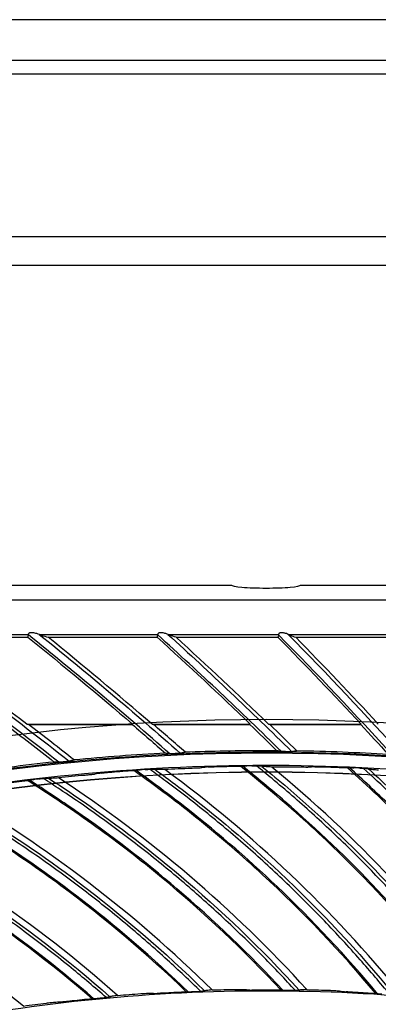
# Model space of a CAD drawing. Header units: centimetres. Extents: x 8435 to 34224, y 15581 to 23928.
# Tile 419 of 656: x 14708.02 to 14713.27, y 23653.4 to 23667.82. Entities that reach past the tile are written whole.
import ezdxf

# ---------------------------------------------------------------- set-up
doc = ezdxf.new("R2010")
doc.units = ezdxf.units.CM
doc.header["$LTSCALE"] = 0.2
doc.layers.add('1', color=7, linetype='Continuous', true_color=0xffffff)

# ---------------------------------------------------------------- blocks, each defined once
blk = doc.blocks.new('A$C992146fe')
at = {"linetype": 'Continuous'}
for p, q in [((520.285, 405.959), (656.775, 405.959)), ((588.63, 404.359), (511.581, 404.359)), ((506.139, 399.601), (630.378, 399.601)), ((504.761, 398.764), (630.516, 398.764))]:
    blk.add_line(p, q, dxfattribs=at)
blk.add_open_spline([(588.63, 404.759), (561.944, 404.759), (535.258, 404.759), (508.572, 404.759)], degree=3, dxfattribs=at)
at = {"layer": '1', "color": 0, "linetype": 'Continuous'}
for p, q in [((565.657, 389.379), (515.657, 389.379)), ((617.657, 389.379), (567.657, 389.379)), ((515.657, 388.956), (617.657, 388.956)), ((559.686, 387.932), (555.929, 387.932)), ((556.191, 387.859), (559.676, 387.859)), ((563.479, 387.932), (560.034, 387.932)), ((560.27, 387.859), (563.466, 387.859)), ((567.02, 387.932), (563.803, 387.932)), ((564.02, 387.859), (567.004, 387.859)), ((570.372, 387.932), (567.325, 387.932)), ((567.526, 387.859), (570.352, 387.859)), ((559.646, 385.315), (562.744, 385.315)), ((559.697, 385.301), (562.739, 385.301)), ((563.314, 385.315), (566.191, 385.315)), ((563.361, 385.301), (566.185, 385.301)), ((566.726, 385.315), (569.439, 385.315)), ((566.769, 385.301), (569.433, 385.301))]:
    blk.add_line(p, q, dxfattribs=at)
at = {"layer": '1', "color": 0, "linetype": 'Continuous', "extrusion": (0, 0, -1)}
for radius in [59.146, 58.16, 57.606, 57.6]:
    blk.add_circle((-566.677, 326.301), radius, dxfattribs=at)
at = {"layer": '1', "color": 0, "linetype": 'Continuous'}
for centre, radius, start, end in [((489.112, 293.146), 115.75, 51.86826, 54.96853), ((489.112, 293.146), 116.06, 52.57423, 54.69247), ((487.375, 297.546), 115.75, 48.65376, 51.33596), ((487.375, 297.546), 116.06, 49.13284, 51.0914), ((485.887, 302.037), 115.75, 45.43918, 47.90435), ((485.887, 302.037), 116.06, 45.85146, 47.68516), ((484.654, 306.604), 115.75, 42.22402, 44.63367), ((484.654, 306.604), 116.06, 42.70208, 44.43556)]:
    blk.add_arc(centre, radius, start, end, dxfattribs=at)
at = {"layer": '1', "color": 0, "linetype": 'Continuous', "extrusion": (0, 0, -1)}
for centre, radius, start, end in [((-489.112, 293.146), 115.962, 125.16599, 128.24052), ((-487.375, 297.546), 115.688, 128.67983, 130.65381), ((-487.375, 297.546), 115.962, 128.78135, 131.45506), ((-485.887, 302.037), 115.688, 132.11213, 133.95847), ((-485.887, 302.037), 115.962, 132.19897, 134.66965), ((-484.654, 306.604), 115.688, 135.38356, 137.1277), ((-484.654, 306.604), 115.962, 135.4579, 137.88483)]:
    blk.add_arc(centre, radius, start, end, dxfattribs=at)
at = {"layer": '1', "color": 0, "linetype": 'Continuous'}
for points, knots in [([(567.657, 389.379), (567.657, 389.357), (567.551, 389.334), (567.178, 389.301), (566.92, 389.292), (566.394, 389.292), (566.136, 389.301), (565.764, 389.334), (565.657, 389.357), (565.657, 389.379)], [0, 0, 0, 0, 0.25, 0.25, 0.5, 0.5, 0.75, 0.75, 1, 1, 1, 1]), ([(559.78, 387.992), (559.767, 387.993), (559.753, 387.993), (559.733, 387.989), (559.726, 387.987), (559.712, 387.981), (559.706, 387.977), (559.697, 387.969), (559.694, 387.965), (559.688, 387.955), (559.686, 387.95), (559.685, 387.94), (559.686, 387.935), (559.688, 387.93), (559.689, 387.928), (559.69, 387.927)], [0, 0, 0, 0, 0.222291, 0.222291, 0.35386, 0.35386, 0.487046, 0.487046, 0.604132, 0.604132, 0.76317, 0.76317, 0.924443, 0.924443, 1, 1, 1, 1]), ([(560.043, 387.928), (560.036, 387.932), (560.025, 387.936), (559.992, 387.949), (559.967, 387.958), (559.903, 387.977), (559.861, 387.988), (559.819, 387.99)], [0, 0, 0, 0, 0.169424, 0.169424, 0.497806, 0.497806, 1, 1, 1, 1]), ([(563.57, 387.992), (563.559, 387.993), (563.547, 387.993), (563.529, 387.99), (563.521, 387.988), (563.508, 387.982), (563.502, 387.978), (563.492, 387.97), (563.489, 387.966), (563.482, 387.956), (563.48, 387.95), (563.479, 387.94), (563.479, 387.935), (563.481, 387.93), (563.482, 387.928), (563.483, 387.927)], [0, 0, 0, 0, 0.195859, 0.195859, 0.330807, 0.330807, 0.467157, 0.467157, 0.588155, 0.588155, 0.758731, 0.758731, 0.931672, 0.931672, 1, 1, 1, 1]), ([(563.812, 387.928), (563.805, 387.932), (563.796, 387.936), (563.766, 387.949), (563.744, 387.958), (563.685, 387.977), (563.646, 387.988), (563.606, 387.99)], [0, 0, 0, 0, 0.175238, 0.175238, 0.495237, 0.495237, 1, 1, 1, 1]), ([(567.109, 387.992), (567.099, 387.993), (567.089, 387.993), (567.071, 387.99), (567.064, 387.988), (567.051, 387.982), (567.045, 387.978), (567.035, 387.97), (567.032, 387.966), (567.025, 387.956), (567.022, 387.95), (567.02, 387.939), (567.02, 387.935), (567.022, 387.929), (567.023, 387.928), (567.023, 387.927)], [0, 0, 0, 0, 0.177878, 0.177878, 0.313545, 0.313545, 0.450284, 0.450284, 0.574706, 0.574706, 0.755409, 0.755409, 0.938525, 0.938525, 1, 1, 1, 1]), ([(567.334, 387.928), (567.328, 387.932), (567.319, 387.937), (567.292, 387.949), (567.271, 387.957), (567.224, 387.974), (567.195, 387.983), (567.158, 387.989), (567.151, 387.99), (567.143, 387.99)], [0, 0, 0, 0, 0.181426, 0.181426, 0.496398, 0.496398, 0.90235, 0.90235, 1, 1, 1, 1]), ([(624.857, 326.301), (624.857, 328.223), (624.762, 330.138), (624.383, 333.958), (624.098, 335.86), (622.977, 341.462), (621.873, 345.087), (619.685, 350.361), (618.862, 352.1), (617.053, 355.475), (616.072, 357.106), (612.907, 361.834), (610.5, 364.768), (606.433, 368.83), (605.008, 370.119), (602.065, 372.53), (600.541, 373.658), (597.389, 375.762), (595.761, 376.737), (592.4, 378.533), (590.656, 379.357), (585.357, 381.547), (581.728, 382.644), (574.279, 384.124), (570.423, 384.503), (562.822, 384.498), (559.05, 384.127), (553.436, 383.011), (551.564, 382.542), (547.912, 381.432), (546.124, 380.791), (540.872, 378.614), (537.512, 376.823), (531.127, 372.556), (528.194, 370.144), (524.172, 366.123), (522.894, 364.715), (520.468, 361.762), (519.32, 360.213), (516.144, 355.459), (514.358, 352.117), (512.171, 346.846), (511.523, 345.038), (510.409, 341.37), (509.947, 339.523), (508.836, 333.94), (508.46, 330.166), (508.456, 324.423), (508.55, 322.501), (508.923, 318.712), (509.201, 316.836), (509.938, 313.119), (510.397, 311.278), (511.5, 307.633), (512.147, 305.818), (514.341, 300.515), (516.129, 297.171), (519.287, 292.434), (520.42, 290.902), (522.851, 287.935), (524.139, 286.513), (528.17, 282.478), (531.097, 280.071), (535.849, 276.887), (537.503, 275.893), (540.87, 274.09), (542.588, 273.277), (547.839, 271.097), (551.472, 269.985), (559.009, 268.478), (562.79, 268.106), (568.476, 268.098), (570.374, 268.188), (574.175, 268.557), (576.084, 268.838), (581.697, 269.948), (585.325, 271.045), (590.597, 273.218), (592.332, 274.034), (595.718, 275.839), (597.353, 276.817), (602.091, 279.975), (605.028, 282.374), (609.092, 286.424), (610.388, 287.85), (612.809, 290.791), (613.941, 292.314), (616.051, 295.461), (617.029, 297.086), (618.83, 300.439), (619.656, 302.175), (621.864, 307.483), (622.973, 311.125), (624.099, 316.741), (624.384, 318.646), (624.762, 322.463), (624.857, 324.379), (624.857, 326.301)], [0, 0, 0, 0, 0.015625, 0.015625, 0.03125, 0.03125, 0.0625, 0.0625, 0.078125, 0.078125, 0.09375, 0.09375, 0.125, 0.125, 0.140625, 0.140625, 0.15625, 0.15625, 0.171875, 0.171875, 0.1875, 0.1875, 0.21875, 0.21875, 0.25, 0.25, 0.28125, 0.28125, 0.296875, 0.296875, 0.3125, 0.3125, 0.34375, 0.34375, 0.375, 0.375, 0.390625, 0.390625, 0.40625, 0.40625, 0.4375, 0.4375, 0.453125, 0.453125, 0.46875, 0.46875, 0.5, 0.5, 0.515625, 0.515625, 0.53125, 0.53125, 0.546875, 0.546875, 0.5625, 0.5625, 0.59375, 0.59375, 0.609375, 0.609375, 0.625, 0.625, 0.65625, 0.65625, 0.671875, 0.671875, 0.6875, 0.6875, 0.71875, 0.71875, 0.75, 0.75, 0.765625, 0.765625, 0.78125, 0.78125, 0.8125, 0.8125, 0.828125, 0.828125, 0.84375, 0.84375, 0.875, 0.875, 0.890625, 0.890625, 0.90625, 0.90625, 0.921875, 0.921875, 0.9375, 0.9375, 0.96875, 0.96875, 0.984375, 0.984375, 1, 1, 1, 1]), ([(563.997, 384.449), (563.974, 384.448), (563.95, 384.447), (563.912, 384.445), (563.897, 384.445), (563.873, 384.444), (563.864, 384.444), (563.851, 384.444), (563.847, 384.444), (563.842, 384.444), (563.841, 384.444), (563.84, 384.444)], [0, 0, 0, 0, 0.353048, 0.353048, 0.610771, 0.610771, 0.793408, 0.793408, 0.932735, 0.932735, 1, 1, 1, 1]), ([(564.029, 384.45), (564.027, 384.45), (564.024, 384.45), (564.02, 384.45), (564.019, 384.45), (564.016, 384.45), (564.014, 384.45), (564.012, 384.449), (564.01, 384.449), (564.008, 384.449), (564.006, 384.449), (564.004, 384.449), (564.002, 384.449), (563.999, 384.449), (563.998, 384.449), (563.997, 384.449)], [0, 0, 0, 0, 0.25, 0.25, 0.375, 0.375, 0.5, 0.5, 0.625, 0.625, 0.75, 0.75, 0.875, 0.875, 1, 1, 1, 1]), ([(564.159, 384.458), (564.158, 384.458), (564.154, 384.458), (564.145, 384.457), (564.139, 384.456), (564.122, 384.455), (564.11, 384.454), (564.079, 384.453), (564.06, 384.452), (564.036, 384.451), (564.033, 384.45), (564.029, 384.45)], [0, 0, 0, 0, 0.16656, 0.16656, 0.331215, 0.331215, 0.58373, 0.58373, 0.9374, 0.9374, 1, 1, 1, 1]), ([(564.291, 384.487), (564.28, 384.484), (564.269, 384.482), (564.252, 384.478), (564.247, 384.477), (564.236, 384.475), (564.23, 384.474), (564.219, 384.471), (564.214, 384.47), (564.203, 384.468), (564.197, 384.467), (564.187, 384.464), (564.181, 384.463), (564.17, 384.461), (564.165, 384.459), (564.159, 384.458)], [0, 0, 0, 0, 0.25, 0.25, 0.375, 0.375, 0.5, 0.5, 0.625, 0.625, 0.75, 0.75, 0.875, 0.875, 1, 1, 1, 1]), ([(566.973, 384.533), (566.856, 384.534), (566.739, 384.534), (565.844, 384.534), (565.067, 384.518), (564.291, 384.487)], [0, 0, 0, 0, 0.130537, 0.130537, 1, 1, 1, 1]), ([(567.262, 384.506), (567.239, 384.506), (567.215, 384.507), (567.177, 384.507), (567.162, 384.508), (567.138, 384.508), (567.129, 384.508), (567.116, 384.509), (567.112, 384.509), (567.107, 384.51), (567.106, 384.51), (567.105, 384.51)], [0, 0, 0, 0, 0.353064, 0.353064, 0.610777, 0.610777, 0.793411, 0.793411, 0.932736, 0.932736, 1, 1, 1, 1]), ([(567.294, 384.506), (567.292, 384.506), (567.289, 384.506), (567.285, 384.506), (567.284, 384.506), (567.281, 384.506), (567.279, 384.506), (567.277, 384.506), (567.275, 384.506), (567.273, 384.506), (567.271, 384.506), (567.269, 384.506), (567.267, 384.506), (567.264, 384.506), (567.263, 384.506), (567.262, 384.506)], [0, 0, 0, 0, 0.25, 0.25, 0.375, 0.375, 0.5, 0.5, 0.625, 0.625, 0.75, 0.75, 0.875, 0.875, 1, 1, 1, 1]), ([(567.424, 384.506), (567.423, 384.506), (567.42, 384.506), (567.41, 384.506), (567.404, 384.506), (567.387, 384.505), (567.375, 384.505), (567.344, 384.505), (567.325, 384.505), (567.301, 384.506), (567.298, 384.506), (567.294, 384.506)], [0, 0, 0, 0, 0.166549, 0.166549, 0.331193, 0.331193, 0.58371, 0.58371, 0.937403, 0.937403, 1, 1, 1, 1]), ([(567.558, 384.527), (567.547, 384.526), (567.535, 384.524), (567.519, 384.521), (567.513, 384.52), (567.502, 384.519), (567.497, 384.518), (567.485, 384.516), (567.48, 384.515), (567.469, 384.513), (567.463, 384.513), (567.452, 384.511), (567.447, 384.51), (567.435, 384.508), (567.43, 384.507), (567.424, 384.506)], [0, 0, 0, 0, 0.25, 0.25, 0.375, 0.375, 0.5, 0.5, 0.625, 0.625, 0.75, 0.75, 0.875, 0.875, 1, 1, 1, 1]), ([(624.457, 326.301), (624.457, 324.392), (624.363, 322.49), (623.987, 318.698), (623.704, 316.807), (622.586, 311.229), (621.485, 307.612), (619.292, 302.341), (618.472, 300.616), (616.683, 297.287), (615.712, 295.673), (613.616, 292.547), (612.491, 291.035), (610.088, 288.114), (608.801, 286.698), (604.764, 282.676), (601.848, 280.293), (597.142, 277.157), (595.518, 276.185), (592.155, 274.394), (590.433, 273.583), (585.196, 271.424), (581.593, 270.335), (576.02, 269.233), (574.124, 268.954), (570.349, 268.587), (568.464, 268.498), (562.817, 268.506), (559.061, 268.875), (551.576, 270.373), (547.969, 271.476), (542.753, 273.642), (541.048, 274.449), (537.703, 276.24), (536.061, 277.227), (531.341, 280.388), (528.434, 282.779), (524.431, 286.787), (523.152, 288.199), (520.738, 291.145), (519.613, 292.667), (516.476, 297.371), (514.701, 300.693), (512.522, 305.959), (511.879, 307.761), (510.784, 311.382), (510.328, 313.21), (509.596, 316.901), (509.32, 318.764), (508.95, 322.527), (508.856, 324.436), (508.86, 330.139), (509.234, 333.888), (510.337, 339.432), (510.796, 341.267), (511.902, 344.909), (512.546, 346.705), (514.717, 351.939), (516.491, 355.258), (519.645, 359.98), (520.786, 361.518), (523.195, 364.451), (524.464, 365.849), (528.459, 369.842), (531.371, 372.238), (537.713, 376.476), (541.049, 378.255), (546.265, 380.417), (548.041, 381.053), (551.667, 382.155), (553.527, 382.621), (559.102, 383.73), (562.848, 384.098), (570.397, 384.103), (574.227, 383.727), (581.624, 382.256), (585.229, 381.167), (590.491, 378.992), (592.223, 378.174), (595.561, 376.39), (597.178, 375.422), (600.308, 373.333), (601.822, 372.212), (604.745, 369.818), (606.16, 368.538), (610.199, 364.503), (612.589, 361.59), (615.733, 356.894), (616.707, 355.275), (618.503, 351.923), (619.321, 350.195), (621.494, 344.958), (622.59, 341.358), (623.704, 335.794), (623.987, 333.905), (624.363, 330.112), (624.457, 328.209), (624.457, 326.301)], [0, 0, 0, 0, 0.015625, 0.015625, 0.03125, 0.03125, 0.0625, 0.0625, 0.078125, 0.078125, 0.09375, 0.09375, 0.109375, 0.109375, 0.125, 0.125, 0.15625, 0.15625, 0.171875, 0.171875, 0.1875, 0.1875, 0.21875, 0.21875, 0.234375, 0.234375, 0.25, 0.25, 0.28125, 0.28125, 0.3125, 0.3125, 0.328125, 0.328125, 0.34375, 0.34375, 0.375, 0.375, 0.390625, 0.390625, 0.40625, 0.40625, 0.4375, 0.4375, 0.453125, 0.453125, 0.46875, 0.46875, 0.484375, 0.484375, 0.5, 0.5, 0.53125, 0.53125, 0.546875, 0.546875, 0.5625, 0.5625, 0.59375, 0.59375, 0.609375, 0.609375, 0.625, 0.625, 0.65625, 0.65625, 0.6875, 0.6875, 0.703125, 0.703125, 0.71875, 0.71875, 0.75, 0.75, 0.78125, 0.78125, 0.8125, 0.8125, 0.828125, 0.828125, 0.84375, 0.84375, 0.859375, 0.859375, 0.875, 0.875, 0.90625, 0.90625, 0.921875, 0.921875, 0.9375, 0.9375, 0.96875, 0.96875, 0.984375, 0.984375, 1, 1, 1, 1]), ([(560.74, 384.208), (560.717, 384.206), (560.694, 384.204), (560.656, 384.2), (560.641, 384.199), (560.617, 384.197), (560.608, 384.196), (560.595, 384.195), (560.591, 384.195), (560.586, 384.195), (560.585, 384.195), (560.584, 384.195)], [0, 0, 0, 0, 0.352951, 0.352951, 0.610686, 0.610686, 0.793355, 0.793355, 0.93272, 0.93272, 1, 1, 1, 1]), ([(560.773, 384.212), (560.77, 384.211), (560.767, 384.211), (560.763, 384.211), (560.762, 384.211), (560.759, 384.21), (560.758, 384.21), (560.755, 384.21), (560.754, 384.21), (560.751, 384.21), (560.75, 384.209), (560.747, 384.209), (560.746, 384.209), (560.743, 384.209), (560.742, 384.209), (560.74, 384.208)], [0, 0, 0, 0, 0.25, 0.25, 0.375, 0.375, 0.5, 0.5, 0.625, 0.625, 0.75, 0.75, 0.875, 0.875, 1, 1, 1, 1]), ([(560.902, 384.227), (560.9, 384.227), (560.897, 384.226), (560.888, 384.225), (560.882, 384.224), (560.865, 384.222), (560.853, 384.22), (560.822, 384.217), (560.803, 384.215), (560.78, 384.212), (560.776, 384.212), (560.773, 384.212)], [0, 0, 0, 0, 0.166594, 0.166594, 0.331283, 0.331283, 0.583805, 0.583805, 0.937418, 0.937418, 1, 1, 1, 1]), ([(561.032, 384.263), (561.021, 384.26), (561.01, 384.257), (560.994, 384.252), (560.988, 384.251), (560.977, 384.248), (560.972, 384.246), (560.961, 384.243), (560.956, 384.242), (560.945, 384.239), (560.94, 384.237), (560.929, 384.234), (560.923, 384.233), (560.912, 384.23), (560.907, 384.229), (560.902, 384.227)], [0, 0, 0, 0, 0.25, 0.25, 0.375, 0.375, 0.5, 0.5, 0.625, 0.625, 0.75, 0.75, 0.875, 0.875, 1, 1, 1, 1]), ([(572.634, 377.166), (571.676, 378.448), (570.634, 379.672), (568.938, 381.417), (568.355, 381.978), (567.155, 383.059), (566.535, 383.575), (565.906, 384.082)], [0, 0, 0, 0, 0.5, 0.5, 0.75, 0.75, 1, 1, 1, 1]), ([(565.934, 384.086), (565.936, 384.086), (565.941, 384.086), (565.954, 384.087), (565.963, 384.087), (565.989, 384.088), (566.007, 384.089), (566.048, 384.089), (566.073, 384.09), (566.097, 384.09)], [0, 0, 0, 0, 0.152597, 0.152597, 0.344397, 0.344397, 0.635095, 0.635095, 1, 1, 1, 1]), ([(572.686, 377.155), (571.827, 378.308), (570.901, 379.41), (569.059, 381.364), (568.155, 382.229), (566.801, 383.4), (566.384, 383.746), (565.964, 384.087)], [0, 0, 0, 0, 0.445288, 0.445288, 0.832201, 0.832201, 1, 1, 1, 1]), ([(566.241, 384.091), (566.231, 384.091), (566.222, 384.091), (566.189, 384.091), (566.167, 384.091), (566.128, 384.09), (566.113, 384.09), (566.097, 384.09)], [0, 0, 0, 0, 0.203304, 0.203304, 0.674816, 0.674816, 1, 1, 1, 1]), ([(566.241, 384.091), (566.267, 384.091), (566.294, 384.091), (566.331, 384.091), (566.343, 384.091), (566.363, 384.091), (566.37, 384.091), (566.381, 384.09), (566.385, 384.09), (566.388, 384.09), (566.388, 384.09), (566.389, 384.09)], [0, 0, 0, 0, 0.438173, 0.438173, 0.662396, 0.662396, 0.838705, 0.838705, 0.97236, 0.97236, 1, 1, 1, 1]), ([(573.048, 377.111), (572.782, 377.473), (572.509, 377.83), (571.91, 378.587), (571.581, 378.985), (570.907, 379.768), (570.562, 380.152), (569.857, 380.906), (569.496, 381.276), (568.76, 382), (568.384, 382.354), (567.619, 383.047), (567.228, 383.385), (566.68, 383.841), (566.528, 383.966), (566.376, 384.091)], [0, 0, 0, 0, 0.139194, 0.139194, 0.299156, 0.299156, 0.459119, 0.459119, 0.619082, 0.619082, 0.779046, 0.779046, 0.93901, 0.93901, 1, 1, 1, 1]), ([(566.53, 384.074), (566.503, 384.077), (566.476, 384.08), (566.429, 384.085), (566.409, 384.088), (566.389, 384.09)], [0, 0, 0, 0, 0.574878, 0.574878, 1, 1, 1, 1]), ([(561.646, 383.844), (561.641, 383.844), (561.632, 383.842), (561.605, 383.839), (561.586, 383.837), (561.535, 383.831), (561.499, 383.828), (561.423, 383.82), (561.382, 383.816), (561.341, 383.812)], [0, 0, 0, 0, 0.161219, 0.161219, 0.364302, 0.364302, 0.672739, 0.672739, 1, 1, 1, 1]), ([(561.828, 383.88), (561.833, 383.881), (561.842, 383.882), (561.868, 383.885), (561.887, 383.887), (561.939, 383.893), (561.975, 383.896), (562.051, 383.903), (562.092, 383.906), (562.133, 383.91)], [0, 0, 0, 0, 0.160735, 0.160735, 0.363392, 0.363392, 0.671897, 0.671897, 1, 1, 1, 1]), ([(569.872, 377.414), (568.846, 378.643), (567.738, 379.809), (565.95, 381.46), (565.338, 381.988), (564.081, 383.003), (563.433, 383.485), (562.779, 383.958)], [0, 0, 0, 0, 0.5, 0.5, 0.75, 0.75, 1, 1, 1, 1]), ([(562.806, 383.962), (562.808, 383.963), (562.813, 383.963), (562.826, 383.965), (562.835, 383.965), (562.861, 383.968), (562.879, 383.969), (562.92, 383.972), (562.944, 383.974), (562.969, 383.975)], [0, 0, 0, 0, 0.152589, 0.152589, 0.344382, 0.344382, 0.635079, 0.635079, 1, 1, 1, 1]), ([(569.924, 377.407), (569.004, 378.511), (568.02, 379.562), (566.074, 381.414), (565.125, 382.228), (563.71, 383.325), (563.274, 383.647), (562.836, 383.965)], [0, 0, 0, 0, 0.445261, 0.445261, 0.832137, 0.832137, 1, 1, 1, 1]), ([(563.112, 383.984), (563.103, 383.984), (563.093, 383.983), (563.061, 383.981), (563.038, 383.98), (563, 383.977), (562.984, 383.976), (562.969, 383.975)], [0, 0, 0, 0, 0.203306, 0.203306, 0.674819, 0.674819, 1, 1, 1, 1]), ([(563.112, 383.984), (563.138, 383.986), (563.165, 383.987), (563.202, 383.989), (563.214, 383.99), (563.234, 383.991), (563.242, 383.991), (563.253, 383.991), (563.256, 383.991), (563.259, 383.991), (563.26, 383.991), (563.26, 383.991)], [0, 0, 0, 0, 0.438239, 0.438239, 0.66243, 0.66243, 0.838729, 0.838729, 0.972362, 0.972362, 1, 1, 1, 1]), ([(570.288, 377.383), (570.002, 377.73), (569.711, 378.072), (569.071, 378.795), (568.721, 379.175), (568.006, 379.919), (567.641, 380.284), (566.896, 380.999), (566.516, 381.349), (565.741, 382.032), (565.347, 382.365), (564.545, 383.015), (564.137, 383.332), (563.565, 383.758), (563.406, 383.875), (563.247, 383.991)], [0, 0, 0, 0, 0.139185, 0.139185, 0.299135, 0.299135, 0.459085, 0.459085, 0.619036, 0.619036, 0.778988, 0.778988, 0.93894, 0.93894, 1, 1, 1, 1]), ([(563.408, 383.982), (563.674, 383.789), (563.939, 383.593), (565.191, 382.635), (566.144, 381.826), (568.242, 379.853), (569.359, 378.657), (570.395, 377.393)], [0, 0, 0, 0, 0.102521, 0.102521, 0.491076, 0.491076, 1, 1, 1, 1]), ([(563.694, 383.98), (563.633, 383.98), (563.576, 383.979), (563.5, 383.98), (563.474, 383.98), (563.439, 383.981), (563.427, 383.982), (563.416, 383.982)], [0, 0, 0, 0, 0.517284, 0.517284, 0.825005, 0.825005, 1, 1, 1, 1]), ([(564.769, 384.031), (564.764, 384.03), (564.755, 384.03), (564.728, 384.028), (564.709, 384.027), (564.657, 384.024), (564.622, 384.022), (564.546, 384.019), (564.504, 384.017), (564.463, 384.015)], [0, 0, 0, 0, 0.161196, 0.161196, 0.364262, 0.364262, 0.672712, 0.672712, 1, 1, 1, 1]), ([(564.953, 384.057), (564.958, 384.057), (564.967, 384.058), (564.993, 384.06), (565.012, 384.061), (565.064, 384.063), (565.1, 384.065), (565.177, 384.067), (565.218, 384.069), (565.26, 384.07)], [0, 0, 0, 0, 0.160722, 0.160722, 0.363375, 0.363375, 0.671903, 0.671903, 1, 1, 1, 1]), ([(566.536, 384.073), (566.791, 383.865), (567.045, 383.656), (568.243, 382.632), (569.151, 381.772), (571.139, 379.689), (572.19, 378.434), (573.156, 377.116)], [0, 0, 0, 0, 0.102445, 0.102445, 0.491032, 0.491032, 1, 1, 1, 1]), ([(566.822, 384.056), (566.76, 384.058), (566.703, 384.061), (566.627, 384.066), (566.602, 384.068), (566.567, 384.07), (566.555, 384.071), (566.545, 384.072)], [0, 0, 0, 0, 0.517278, 0.517278, 0.825007, 0.825007, 1, 1, 1, 1]), ([(567.898, 384.048), (567.893, 384.048), (567.884, 384.047), (567.857, 384.047), (567.838, 384.047), (567.786, 384.047), (567.75, 384.047), (567.674, 384.048), (567.633, 384.049), (567.592, 384.049)], [0, 0, 0, 0, 0.16117, 0.16117, 0.364225, 0.364225, 0.672715, 0.672715, 1, 1, 1, 1]), ([(568.083, 384.064), (568.087, 384.064), (568.097, 384.064), (568.123, 384.065), (568.142, 384.065), (568.195, 384.064), (568.231, 384.064), (568.307, 384.062), (568.349, 384.061), (568.39, 384.06)], [0, 0, 0, 0, 0.16068, 0.16068, 0.363301, 0.363301, 0.671856, 0.671856, 1, 1, 1, 1]), ([(575.379, 376.767), (574.492, 378.099), (573.518, 379.378), (571.919, 381.212), (571.368, 381.803), (570.228, 382.948), (569.636, 383.497), (569.037, 384.038)], [0, 0, 0, 0, 0.5, 0.5, 0.75, 0.75, 1, 1, 1, 1]), ([(569.064, 384.039), (569.066, 384.04), (569.071, 384.04), (569.084, 384.039), (569.094, 384.039), (569.12, 384.039), (569.138, 384.038), (569.179, 384.037), (569.203, 384.036), (569.227, 384.035)], [0, 0, 0, 0, 0.152535, 0.152535, 0.344293, 0.344293, 0.63504, 0.63504, 1, 1, 1, 1]), ([(575.43, 376.754), (574.635, 377.951), (573.77, 379.103), (572.036, 381.154), (571.182, 382.065), (569.893, 383.308), (569.496, 383.676), (569.095, 384.039)], [0, 0, 0, 0, 0.445223, 0.445223, 0.832237, 0.832237, 1, 1, 1, 1]), ([(569.372, 384.028), (569.362, 384.028), (569.352, 384.029), (569.32, 384.03), (569.297, 384.031), (569.259, 384.033), (569.243, 384.034), (569.227, 384.035)], [0, 0, 0, 0, 0.203297, 0.203297, 0.674818, 0.674818, 1, 1, 1, 1]), ([(569.372, 384.028), (569.398, 384.027), (569.424, 384.025), (569.461, 384.023), (569.473, 384.022), (569.493, 384.021), (569.501, 384.021), (569.512, 384.02), (569.515, 384.019), (569.518, 384.019), (569.519, 384.019), (569.519, 384.019)], [0, 0, 0, 0, 0.438464, 0.438464, 0.662533, 0.662533, 0.838801, 0.838801, 0.972367, 0.972367, 1, 1, 1, 1]), ([(575.79, 376.69), (574.906, 378.039), (573.935, 379.332), (572.078, 381.5), (571.22, 382.405), (570.051, 383.52), (569.777, 383.771), (569.502, 384.02)], [0, 0, 0, 0, 0.499454, 0.499454, 0.884901, 0.884901, 1, 1, 1, 1]), ([(569.665, 383.994), (569.908, 383.773), (570.15, 383.551), (571.291, 382.463), (572.151, 381.556), (574.022, 379.368), (575.004, 378.057), (575.897, 376.689)], [0, 0, 0, 0, 0.102292, 0.102292, 0.490918, 0.490918, 1, 1, 1, 1]), ([(569.949, 383.961), (569.888, 383.967), (569.832, 383.973), (569.756, 383.982), (569.731, 383.985), (569.696, 383.989), (569.684, 383.991), (569.674, 383.993)], [0, 0, 0, 0, 0.517299, 0.517299, 0.825012, 0.825012, 1, 1, 1, 1]), ([(567.1, 377.513), (566.009, 378.684), (564.84, 379.789), (562.965, 381.34), (562.325, 381.835), (561.015, 382.78), (560.342, 383.226), (559.663, 383.663)], [0, 0, 0, 0, 0.5, 0.5, 0.75, 0.75, 1, 1, 1, 1]), ([(559.689, 383.669), (559.692, 383.67), (559.696, 383.671), (559.709, 383.673), (559.719, 383.674), (559.744, 383.678), (559.762, 383.68), (559.803, 383.685), (559.827, 383.688), (559.851, 383.691)], [0, 0, 0, 0, 0.152628, 0.152628, 0.344447, 0.344447, 0.63511, 0.63511, 1, 1, 1, 1]), ([(567.153, 377.509), (566.174, 378.561), (565.134, 379.558), (563.091, 381.301), (562.1, 382.063), (560.627, 383.081), (560.175, 383.38), (559.72, 383.674)], [0, 0, 0, 0, 0.44529, 0.44529, 0.832138, 0.832138, 1, 1, 1, 1]), ([(559.995, 383.708), (559.985, 383.707), (559.975, 383.706), (559.943, 383.702), (559.92, 383.699), (559.882, 383.695), (559.867, 383.693), (559.851, 383.691)], [0, 0, 0, 0, 0.203297, 0.203297, 0.674819, 0.674819, 1, 1, 1, 1]), ([(559.995, 383.708), (560.02, 383.711), (560.047, 383.714), (560.084, 383.718), (560.096, 383.719), (560.115, 383.721), (560.123, 383.722), (560.134, 383.722), (560.138, 383.723), (560.141, 383.723), (560.141, 383.723), (560.141, 383.723)], [0, 0, 0, 0, 0.43807, 0.43807, 0.662351, 0.662351, 0.838674, 0.838674, 0.972358, 0.972358, 1, 1, 1, 1]), ([(567.517, 377.504), (567.214, 377.835), (566.904, 378.161), (566.226, 378.849), (565.856, 379.209), (565.101, 379.914), (564.717, 380.258), (563.934, 380.932), (563.536, 381.26), (562.726, 381.9), (562.314, 382.212), (561.478, 382.818), (561.053, 383.112), (560.459, 383.506), (560.294, 383.614), (560.129, 383.722)], [0, 0, 0, 0, 0.139236, 0.139236, 0.299172, 0.299172, 0.459107, 0.459107, 0.619044, 0.619044, 0.778981, 0.778981, 0.938919, 0.938919, 1, 1, 1, 1]), ([(560.284, 383.722), (560.257, 383.722), (560.229, 383.722), (560.182, 383.723), (560.162, 383.723), (560.141, 383.723)], [0, 0, 0, 0, 0.574874, 0.574874, 1, 1, 1, 1]), ([(560.289, 383.722), (560.566, 383.543), (560.841, 383.362), (562.144, 382.473), (563.139, 381.717), (565.34, 379.86), (566.521, 378.726), (567.624, 377.52)], [0, 0, 0, 0, 0.102542, 0.102542, 0.491061, 0.491061, 1, 1, 1, 1]), ([(560.575, 383.735), (560.514, 383.732), (560.457, 383.728), (560.381, 383.725), (560.356, 383.724), (560.321, 383.723), (560.309, 383.722), (560.298, 383.722)], [0, 0, 0, 0, 0.517273, 0.517273, 0.825005, 0.825005, 1, 1, 1, 1]), ([(564.38, 377.46), (563.345, 378.459), (562.253, 379.397), (560.119, 381.027), (559.088, 381.735), (557.562, 382.672), (557.094, 382.945), (556.624, 383.214)], [0, 0, 0, 0, 0.445324, 0.445324, 0.832204, 0.832204, 1, 1, 1, 1]), ([(564.744, 377.475), (564.423, 377.79), (564.096, 378.098), (563.382, 378.748), (562.992, 379.088), (562.201, 379.751), (561.798, 380.074), (560.98, 380.704), (560.565, 381.011), (559.721, 381.606), (559.293, 381.895), (558.426, 382.455), (557.986, 382.725), (557.371, 383.087), (557.201, 383.186), (557.03, 383.284)], [0, 0, 0, 0, 0.139245, 0.139245, 0.299193, 0.299193, 0.459141, 0.459141, 0.61909, 0.61909, 0.779039, 0.779039, 0.938989, 0.938989, 1, 1, 1, 1]), ([(557.191, 383.293), (557.476, 383.129), (557.76, 382.963), (559.109, 382.146), (560.144, 381.445), (562.442, 379.71), (563.683, 378.642), (564.849, 377.497)], [0, 0, 0, 0, 0.10248, 0.10248, 0.491024, 0.491024, 1, 1, 1, 1]), ([(564.327, 377.462), (563.174, 378.572), (561.947, 379.612), (559.991, 381.06), (559.326, 381.519), (557.966, 382.392), (557.27, 382.801), (556.568, 383.2)], [0, 0, 0, 0, 0.5, 0.5, 0.75, 0.75, 1, 1, 1, 1]), ([(561.976, 377.297), (561.638, 377.593), (561.295, 377.883), (560.547, 378.494), (560.14, 378.812), (559.314, 379.431), (558.894, 379.732), (558.043, 380.317), (557.612, 380.601), (556.737, 381.149), (556.294, 381.415), (555.397, 381.927), (554.944, 382.173), (554.31, 382.5), (554.135, 382.59), (553.96, 382.679)], [0, 0, 0, 0, 0.139256, 0.139256, 0.299211, 0.299211, 0.459167, 0.459167, 0.619123, 0.619123, 0.77908, 0.77908, 0.939037, 0.939037, 1, 1, 1, 1]), ([(554.12, 382.696), (554.413, 382.548), (554.706, 382.398), (556.097, 381.656), (557.168, 381.012), (559.557, 379.404), (560.854, 378.404), (562.08, 377.324)], [0, 0, 0, 0, 0.10242, 0.10242, 0.490988, 0.490988, 1, 1, 1, 1]), ([(561.56, 377.261), (560.349, 378.307), (559.068, 379.279), (557.037, 380.618), (556.347, 381.041), (554.943, 381.839), (554.226, 382.209), (553.503, 382.57)], [0, 0, 0, 0, 0.5, 0.5, 0.75, 0.75, 1, 1, 1, 1]), ([(561.613, 377.262), (560.526, 378.203), (559.385, 379.081), (557.165, 380.593), (556.097, 381.244), (554.523, 382.096), (554.042, 382.344), (553.558, 382.587)], [0, 0, 0, 0, 0.445348, 0.445348, 0.832245, 0.832245, 1, 1, 1, 1]), ([(617.857, 326.301), (617.857, 329.683), (617.525, 333.009), (616.55, 337.917), (616.145, 339.539), (615.17, 342.756), (614.598, 344.354), (612.671, 349.005), (611.098, 351.945), (608.311, 356.12), (607.307, 357.476), (605.166, 360.085), (604.039, 361.327), (600.496, 364.869), (597.918, 366.989), (593.721, 369.796), (592.266, 370.668), (589.31, 372.247), (587.801, 372.961), (584.721, 374.237), (583.15, 374.801), (579.945, 375.775), (578.302, 376.187), (573.346, 377.174), (570.023, 377.499), (565.015, 377.502), (563.341, 377.421), (559.985, 377.092), (558.312, 376.844), (553.387, 375.864), (550.196, 374.898), (545.547, 372.976), (544.012, 372.251), (541.046, 370.666), (539.611, 369.806), (535.449, 367.027), (532.863, 364.911), (528.081, 360.135), (525.958, 357.543), (523.176, 353.385), (522.315, 351.953), (520.729, 348.992), (520.003, 347.457), (518.074, 342.804), (517.105, 339.612), (515.794, 333.053), (515.458, 329.66), (515.456, 322.977), (515.779, 319.657), (516.759, 314.707), (517.17, 313.061), (518.143, 309.851), (518.705, 308.279), (519.979, 305.197), (520.691, 303.688), (522.266, 300.734), (523.134, 299.283), (525.942, 295.075), (528.06, 292.495), (531.597, 288.951), (532.837, 287.824), (535.439, 285.684), (536.799, 284.675), (540.975, 281.881), (543.914, 280.307), (548.557, 278.378), (550.153, 277.804), (553.374, 276.825), (554.997, 276.418), (559.906, 275.438), (563.229, 275.104), (569.981, 275.097), (573.323, 275.427), (578.23, 276.398), (579.851, 276.801), (583.064, 277.772), (584.663, 278.342), (589.322, 280.268), (592.265, 281.838), (597.829, 285.546), (600.467, 287.706), (605.198, 292.43), (607.318, 295.005), (610.125, 299.193), (610.999, 300.648), (612.584, 303.607), (613.299, 305.116), (615.218, 309.736), (616.2, 312.946), (617.525, 319.571), (617.857, 322.918), (617.857, 326.301)], [0, 0, 0, 0, 0.03125, 0.03125, 0.046875, 0.046875, 0.0625, 0.0625, 0.09375, 0.09375, 0.109375, 0.109375, 0.125, 0.125, 0.15625, 0.15625, 0.171875, 0.171875, 0.1875, 0.1875, 0.203125, 0.203125, 0.21875, 0.21875, 0.25, 0.25, 0.265625, 0.265625, 0.28125, 0.28125, 0.3125, 0.3125, 0.328125, 0.328125, 0.34375, 0.34375, 0.375, 0.375, 0.40625, 0.40625, 0.421875, 0.421875, 0.4375, 0.4375, 0.46875, 0.46875, 0.5, 0.5, 0.53125, 0.53125, 0.546875, 0.546875, 0.5625, 0.5625, 0.578125, 0.578125, 0.59375, 0.59375, 0.625, 0.625, 0.640625, 0.640625, 0.65625, 0.65625, 0.6875, 0.6875, 0.703125, 0.703125, 0.71875, 0.71875, 0.75, 0.75, 0.78125, 0.78125, 0.796875, 0.796875, 0.8125, 0.8125, 0.84375, 0.84375, 0.875, 0.875, 0.90625, 0.90625, 0.921875, 0.921875, 0.9375, 0.9375, 0.96875, 0.96875, 1, 1, 1, 1]), ([(564.503, 377.464), (564.482, 377.463), (564.46, 377.463), (564.424, 377.461), (564.408, 377.461), (564.385, 377.46), (564.376, 377.46), (564.364, 377.46), (564.36, 377.46), (564.357, 377.46)], [0, 0, 0, 0, 0.352276, 0.352276, 0.636497, 0.636497, 0.840764, 0.840764, 1, 1, 1, 1]), ([(564.63, 377.47), (564.616, 377.469), (564.603, 377.468), (564.569, 377.467), (564.549, 377.466), (564.521, 377.465), (564.512, 377.465), (564.503, 377.464)], [0, 0, 0, 0, 0.324875, 0.324875, 0.791178, 0.791178, 1, 1, 1, 1]), ([(564.757, 377.477), (564.756, 377.476), (564.753, 377.476), (564.744, 377.475), (564.738, 377.475), (564.723, 377.474), (564.712, 377.473), (564.685, 377.472), (564.668, 377.471), (564.644, 377.47), (564.637, 377.47), (564.63, 377.47)], [0, 0, 0, 0, 0.165014, 0.165014, 0.328714, 0.328714, 0.558303, 0.558303, 0.871805, 0.871805, 1, 1, 1, 1]), ([(564.843, 377.496), (564.826, 377.492), (564.81, 377.488), (564.781, 377.482), (564.769, 377.479), (564.757, 377.477)], [0, 0, 0, 0, 0.571881, 0.571881, 1, 1, 1, 1]), ([(565.077, 377.522), (565.046, 377.52), (565.016, 377.517), (564.963, 377.512), (564.939, 377.509), (564.896, 377.504), (564.878, 377.502), (564.863, 377.499)], [0, 0, 0, 0, 0.332994, 0.332994, 0.665343, 0.665343, 1, 1, 1, 1]), ([(565.756, 377.538), (565.799, 377.538), (565.841, 377.539), (565.91, 377.539), (565.939, 377.539), (565.982, 377.539), (565.998, 377.538), (566.018, 377.538), (566.025, 377.537), (566.029, 377.537)], [0, 0, 0, 0, 0.36912, 0.36912, 0.653129, 0.653129, 0.859828, 0.859828, 1, 1, 1, 1]), ([(566.509, 377.516), (566.466, 377.516), (566.422, 377.516), (566.353, 377.516), (566.324, 377.516), (566.281, 377.517), (566.265, 377.517), (566.245, 377.518), (566.238, 377.518), (566.234, 377.519)], [0, 0, 0, 0, 0.373391, 0.373391, 0.655971, 0.655971, 0.861463, 0.861463, 1, 1, 1, 1]), ([(567.276, 377.506), (567.255, 377.506), (567.233, 377.507), (567.197, 377.507), (567.181, 377.508), (567.158, 377.508), (567.149, 377.509), (567.137, 377.509), (567.133, 377.51), (567.13, 377.51)], [0, 0, 0, 0, 0.352233, 0.352233, 0.636459, 0.636459, 0.840743, 0.840743, 1, 1, 1, 1]), ([(567.403, 377.504), (567.389, 377.504), (567.376, 377.505), (567.342, 377.505), (567.322, 377.505), (567.294, 377.506), (567.285, 377.506), (567.276, 377.506)], [0, 0, 0, 0, 0.324873, 0.324873, 0.791177, 0.791177, 1, 1, 1, 1]), ([(567.53, 377.504), (567.529, 377.504), (567.526, 377.504), (567.517, 377.504), (567.512, 377.504), (567.496, 377.503), (567.485, 377.503), (567.458, 377.504), (567.441, 377.504), (567.417, 377.504), (567.41, 377.504), (567.403, 377.504)], [0, 0, 0, 0, 0.165036, 0.165036, 0.328758, 0.328758, 0.558352, 0.558352, 0.871827, 0.871827, 1, 1, 1, 1]), ([(567.617, 377.519), (567.601, 377.516), (567.584, 377.513), (567.555, 377.509), (567.543, 377.506), (567.53, 377.504)], [0, 0, 0, 0, 0.571879, 0.571879, 1, 1, 1, 1]), ([(567.852, 377.533), (567.821, 377.532), (567.791, 377.531), (567.738, 377.528), (567.714, 377.527), (567.671, 377.524), (567.652, 377.523), (567.637, 377.521)], [0, 0, 0, 0, 0.332998, 0.332998, 0.665345, 0.665345, 1, 1, 1, 1]), ([(568.531, 377.512), (568.574, 377.51), (568.616, 377.508), (568.685, 377.505), (568.714, 377.503), (568.756, 377.5), (568.773, 377.499), (568.793, 377.497), (568.8, 377.497), (568.804, 377.496)], [0, 0, 0, 0, 0.369029, 0.369029, 0.653051, 0.653051, 0.859787, 0.859787, 1, 1, 1, 1]), ([(569.281, 377.449), (569.238, 377.451), (569.195, 377.454), (569.126, 377.458), (569.097, 377.46), (569.055, 377.463), (569.038, 377.464), (569.018, 377.466), (569.012, 377.466), (569.007, 377.467)], [0, 0, 0, 0, 0.373302, 0.373302, 0.655894, 0.655894, 0.861423, 0.861423, 1, 1, 1, 1]), ([(560.222, 377.14), (560.264, 377.145), (560.306, 377.15), (560.375, 377.158), (560.404, 377.161), (560.446, 377.165), (560.462, 377.167), (560.482, 377.168), (560.489, 377.169), (560.493, 377.169)], [0, 0, 0, 0, 0.369078, 0.369078, 0.653093, 0.653093, 0.859809, 0.859809, 1, 1, 1, 1]), ([(560.972, 377.199), (560.93, 377.195), (560.887, 377.19), (560.817, 377.183), (560.789, 377.18), (560.746, 377.176), (560.73, 377.175), (560.71, 377.173), (560.703, 377.173), (560.699, 377.173)], [0, 0, 0, 0, 0.373357, 0.373357, 0.65594, 0.65594, 0.861446, 0.861446, 1, 1, 1, 1]), ([(561.736, 377.273), (561.715, 377.271), (561.693, 377.269), (561.657, 377.265), (561.642, 377.264), (561.619, 377.262), (561.61, 377.262), (561.598, 377.261), (561.593, 377.261), (561.591, 377.261)], [0, 0, 0, 0, 0.352271, 0.352271, 0.636492, 0.636492, 0.840761, 0.840761, 1, 1, 1, 1]), ([(561.863, 377.285), (561.849, 377.283), (561.835, 377.282), (561.802, 377.279), (561.782, 377.277), (561.754, 377.274), (561.745, 377.273), (561.736, 377.273)], [0, 0, 0, 0, 0.324875, 0.324875, 0.791178, 0.791178, 1, 1, 1, 1]), ([(561.989, 377.299), (561.988, 377.298), (561.985, 377.298), (561.976, 377.297), (561.971, 377.296), (561.955, 377.294), (561.944, 377.293), (561.918, 377.29), (561.901, 377.288), (561.877, 377.286), (561.87, 377.285), (561.863, 377.285)], [0, 0, 0, 0, 0.165018, 0.165018, 0.328723, 0.328723, 0.558312, 0.558312, 0.871808, 0.871808, 1, 1, 1, 1]), ([(562.074, 377.322), (562.058, 377.318), (562.042, 377.313), (562.013, 377.305), (562.001, 377.302), (561.989, 377.299)], [0, 0, 0, 0, 0.57188, 0.57188, 1, 1, 1, 1]), ([(562.306, 377.362), (562.275, 377.357), (562.246, 377.353), (562.193, 377.345), (562.169, 377.341), (562.127, 377.334), (562.109, 377.33), (562.093, 377.327)], [0, 0, 0, 0, 0.332995, 0.332995, 0.665344, 0.665344, 1, 1, 1, 1]), ([(562.984, 377.414), (563.026, 377.417), (563.068, 377.419), (563.137, 377.424), (563.166, 377.425), (563.209, 377.427), (563.225, 377.428), (563.245, 377.428), (563.252, 377.428), (563.256, 377.428)], [0, 0, 0, 0, 0.369099, 0.369099, 0.653112, 0.653112, 0.859819, 0.859819, 1, 1, 1, 1]), ([(563.736, 377.433), (563.693, 377.43), (563.65, 377.428), (563.58, 377.425), (563.552, 377.423), (563.509, 377.422), (563.493, 377.421), (563.473, 377.421), (563.466, 377.421), (563.462, 377.421)], [0, 0, 0, 0, 0.373382, 0.373382, 0.655961, 0.655961, 0.861457, 0.861457, 1, 1, 1, 1]), ([(570.047, 377.398), (570.026, 377.399), (570.004, 377.401), (569.968, 377.403), (569.952, 377.405), (569.929, 377.407), (569.921, 377.407), (569.908, 377.409), (569.904, 377.409), (569.902, 377.41)], [0, 0, 0, 0, 0.352215, 0.352215, 0.636437, 0.636437, 0.84073, 0.84073, 1, 1, 1, 1])]:
    blk.add_open_spline(points, degree=3, knots=knots, dxfattribs=at)
for points in [[(559.676, 387.859), (559.683, 387.878), (559.69, 387.897), (559.697, 387.916)], [(559.69, 387.927), (559.695, 387.921), (559.697, 387.918), (559.697, 387.916)], [(559.819, 387.99), (559.806, 387.991), (559.793, 387.992), (559.78, 387.992)], [(560.068, 387.916), (560.062, 387.918), (560.054, 387.922), (560.043, 387.928)], [(560.068, 387.916), (560.135, 387.897), (560.203, 387.878), (560.27, 387.859)], [(563.466, 387.859), (563.474, 387.878), (563.481, 387.897), (563.488, 387.916)], [(563.483, 387.927), (563.487, 387.921), (563.489, 387.918), (563.488, 387.916)], [(563.606, 387.99), (563.594, 387.991), (563.582, 387.992), (563.57, 387.992)], [(563.834, 387.916), (563.829, 387.918), (563.821, 387.922), (563.812, 387.928)], [(564.02, 387.859), (563.958, 387.878), (563.896, 387.897), (563.834, 387.916)], [(567.028, 387.916), (567.02, 387.897), (567.012, 387.878), (567.004, 387.859)], [(567.023, 387.927), (567.027, 387.921), (567.029, 387.918), (567.028, 387.916)], [(567.143, 387.99), (567.132, 387.991), (567.121, 387.992), (567.109, 387.992)], [(567.354, 387.916), (567.349, 387.918), (567.342, 387.922), (567.334, 387.928)], [(567.354, 387.916), (567.411, 387.897), (567.468, 387.878), (567.526, 387.859)], [(559.027, 385.301), (559.504, 384.939), (559.978, 384.573), (560.451, 384.203)], [(559.646, 385.315), (559.663, 385.31), (559.68, 385.305), (559.697, 385.301)], [(561.032, 384.263), (560.589, 384.612), (560.144, 384.958), (559.697, 385.301)], [(562.739, 385.301), (562.741, 385.305), (562.743, 385.31), (562.744, 385.315)], [(562.739, 385.301), (563.063, 385.022), (563.386, 384.742), (563.707, 384.46)], [(563.314, 385.315), (563.33, 385.31), (563.345, 385.305), (563.361, 385.301)], [(564.291, 384.487), (563.982, 384.76), (563.672, 385.031), (563.361, 385.301)], [(566.185, 385.301), (566.187, 385.305), (566.189, 385.31), (566.191, 385.315)], [(566.185, 385.301), (566.449, 385.046), (566.712, 384.791), (566.973, 384.533)], [(566.726, 385.315), (566.74, 385.31), (566.755, 385.305), (566.769, 385.301)], [(567.558, 384.527), (567.296, 384.786), (567.033, 385.044), (566.769, 385.301)], [(569.433, 385.301), (569.435, 385.305), (569.437, 385.31), (569.439, 385.315)], [(569.433, 385.301), (569.703, 385.01), (569.972, 384.717), (570.239, 384.423)], [(563.707, 384.46), (562.814, 384.415), (561.922, 384.349), (561.032, 384.263)], [(563.84, 384.444), (563.796, 384.449), (563.752, 384.455), (563.707, 384.46)], [(567.105, 384.51), (567.061, 384.518), (567.017, 384.526), (566.973, 384.533)], [(570.239, 384.423), (569.345, 384.478), (568.45, 384.513), (567.558, 384.527)], [(560.451, 384.203), (559.562, 384.108), (558.676, 383.992), (557.791, 383.856)], [(560.584, 384.195), (560.54, 384.198), (560.495, 384.2), (560.451, 384.203)], [(565.26, 384.07), (565.475, 384.075), (565.691, 384.079), (565.906, 384.082)], [(565.934, 384.086), (565.925, 384.085), (565.916, 384.084), (565.906, 384.082)], [(561.341, 383.812), (561.086, 383.788), (560.83, 383.763), (560.575, 383.735)], [(561.828, 383.88), (561.767, 383.868), (561.706, 383.856), (561.646, 383.844)], [(562.133, 383.91), (562.348, 383.927), (562.564, 383.943), (562.779, 383.958)], [(562.806, 383.962), (562.797, 383.961), (562.788, 383.959), (562.779, 383.958)], [(563.402, 383.983), (563.355, 383.986), (563.307, 383.988), (563.26, 383.991)], [(563.402, 383.983), (563.407, 383.982), (563.411, 383.982), (563.416, 383.982)], [(564.463, 384.015), (564.207, 384.005), (563.95, 383.994), (563.694, 383.98)], [(570.624, 377.393), (568.609, 379.866), (566.271, 382.093), (563.694, 383.98)], [(564.953, 384.057), (564.891, 384.048), (564.83, 384.04), (564.769, 384.031)], [(566.53, 384.074), (566.535, 384.073), (566.539, 384.073), (566.545, 384.072)], [(567.592, 384.049), (567.335, 384.053), (567.078, 384.055), (566.822, 384.056)], [(573.384, 377.104), (571.506, 379.681), (569.292, 382.031), (566.822, 384.056)], [(568.083, 384.064), (568.021, 384.059), (567.959, 384.053), (567.898, 384.048)], [(568.39, 384.06), (568.606, 384.054), (568.821, 384.046), (569.037, 384.038)], [(569.064, 384.039), (569.055, 384.039), (569.046, 384.038), (569.037, 384.038)], [(569.66, 383.995), (569.613, 384.003), (569.566, 384.011), (569.519, 384.019)], [(569.66, 383.995), (569.664, 383.994), (569.668, 383.993), (569.674, 383.993)], [(559.021, 383.58), (559.235, 383.609), (559.449, 383.637), (559.663, 383.663)], [(559.689, 383.669), (559.681, 383.667), (559.672, 383.665), (559.663, 383.663)], [(560.284, 383.722), (560.288, 383.722), (560.293, 383.722), (560.298, 383.722)], [(567.852, 377.533), (565.706, 379.893), (563.251, 381.99), (560.575, 383.735)], [(565.077, 377.522), (562.806, 379.762), (560.241, 381.723), (557.475, 383.322)], [(562.306, 377.362), (559.918, 379.475), (557.25, 381.295), (554.402, 382.741)], [(559.549, 377.051), (557.049, 379.032), (554.287, 380.705), (551.365, 381.994)], [(564.327, 377.462), (564.13, 377.453), (563.933, 377.444), (563.736, 377.433)], [(564.357, 377.46), (564.347, 377.461), (564.337, 377.461), (564.327, 377.462)], [(564.843, 377.496), (564.848, 377.497), (564.855, 377.498), (564.863, 377.499)], [(565.077, 377.522), (565.304, 377.529), (565.53, 377.534), (565.756, 377.538)], [(566.029, 377.537), (566.097, 377.531), (566.166, 377.525), (566.234, 377.519)], [(567.1, 377.513), (566.903, 377.515), (566.706, 377.516), (566.509, 377.516)], [(567.13, 377.51), (567.12, 377.511), (567.11, 377.512), (567.1, 377.513)], [(567.617, 377.519), (567.622, 377.52), (567.629, 377.521), (567.637, 377.521)], [(567.852, 377.533), (568.079, 377.527), (568.305, 377.52), (568.531, 377.512)], [(568.804, 377.496), (568.872, 377.487), (568.939, 377.477), (569.007, 377.467)], [(569.872, 377.414), (569.675, 377.427), (569.478, 377.439), (569.281, 377.449)], [(560.493, 377.169), (560.562, 377.17), (560.63, 377.172), (560.699, 377.173)], [(561.56, 377.261), (561.364, 377.241), (561.168, 377.221), (560.972, 377.199)], [(561.591, 377.261), (561.581, 377.261), (561.571, 377.261), (561.56, 377.261)], [(562.074, 377.322), (562.079, 377.324), (562.085, 377.325), (562.093, 377.327)], [(562.306, 377.362), (562.532, 377.38), (562.758, 377.398), (562.984, 377.414)], [(563.256, 377.428), (563.325, 377.426), (563.393, 377.423), (563.462, 377.421)], [(569.902, 377.41), (569.892, 377.411), (569.882, 377.413), (569.872, 377.414)], [(559.549, 377.051), (559.773, 377.082), (559.997, 377.112), (560.222, 377.14)]]:
    blk.add_open_spline(points, degree=3, dxfattribs=at)

msp = doc.modelspace()

# ---------------------------------------------------------------- block references
at = {"xscale": 0.5, "yscale": 0.5, "zscale": 0.5}
msp.add_blockref('A$C992146fe', (14428.301, 23464.844), dxfattribs=at)

doc.saveas('drawing.dxf')
